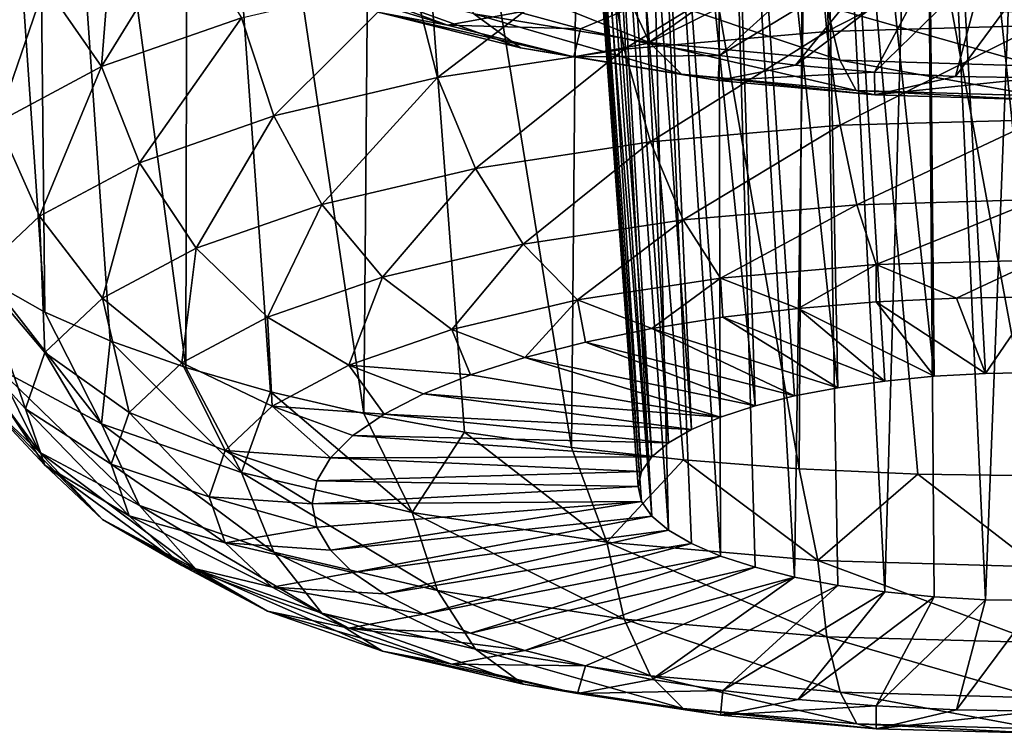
# Model space of a CAD drawing. Header units: metres. Extents: x -90 to 304, y -90 to 74.
# Tile 272 of 570: x 238.726 to 239.958, y -15.932 to -15.039. Entities that reach past the tile are written whole.
import ezdxf

# ---------------------------------------------------------------- set-up
doc = ezdxf.new("R2010")
doc.units = ezdxf.units.M
doc.layers.add('solid_21662050_350', color=7, linetype='CONTINUOUS')

msp = doc.modelspace()

# ---------------------------------------------------------------- linework, layer by layer
at = {"layer": 'solid_21662050_350'}
for points in [[(239.41658, -15.574751, 227.253632), (239.430649, -14.044295, 227.84549), (239.169403, -14.047335, 227.701874)], [(239.556747, -15.590123, 227.305206), (239.430649, -14.044295, 227.84549), (239.41658, -15.574751, 227.253632)], [(239.701767, -15.601224, 227.342438), (239.710815, -14.042376, 227.932785), (239.430649, -14.044295, 227.84549)], [(239.701767, -15.601224, 227.342438), (239.430649, -14.044295, 227.84549), (239.556747, -15.590123, 227.305206)], [(239.850067, -15.607934, 227.364944), (239.710815, -14.042376, 227.932785), (239.701767, -15.601224, 227.342438)], [(240, -15.610179, 227.372482), (240, -14.041719, 227.962021), (239.710815, -14.042376, 227.932785)], [(240, -15.610179, 227.372482), (239.710815, -14.042376, 227.932785), (239.850067, -15.607934, 227.364944)], [(238.757782, -15.405284, 226.685165), (238.743759, -14.055729, 227.262024), (238.664749, -14.058063, 227.125275)], [(238.934036, -15.474592, 226.917664), (238.937073, -14.051255, 227.505447), (238.743759, -14.055729, 227.262024)], [(238.839554, -15.441257, 226.805847), (238.743759, -14.055729, 227.262024), (238.757782, -15.405284, 226.685165)], [(238.934036, -15.474592, 226.917664), (238.743759, -14.055729, 227.262024), (238.839554, -15.441257, 226.805847)], [(239.040207, -15.504923, 227.019394), (238.937073, -14.051255, 227.505447), (238.934036, -15.474592, 226.917664)], [(239.156891, -15.531917, 227.109955), (239.169403, -14.047335, 227.701874), (238.937073, -14.051255, 227.505447)], [(239.156891, -15.531917, 227.109955), (238.937073, -14.051255, 227.505447), (239.040207, -15.504923, 227.019394)], [(239.282806, -15.555278, 227.188309), (239.169403, -14.047335, 227.701874), (239.156891, -15.531917, 227.109955)], [(239.41658, -15.574751, 227.253632), (239.169403, -14.047335, 227.701874), (239.282806, -15.555278, 227.188309)], [(238.757782, -15.405284, 226.685165), (238.664749, -14.058063, 227.125275), (238.689621, -15.367066, 226.556976)], [(239.598999, -14.069394, 226.833038), (239.720718, -14.06814, 226.919037), (239.695618, -15.73686, 226.251862)], [(239.720718, -14.06814, 226.919037), (239.75, -15.747241, 226.286682), (239.695618, -15.73686, 226.251862)], [(239.720718, -14.06814, 226.919037), (239.856827, -14.067347, 226.971832), (239.80867, -15.755507, 226.314407)], [(239.720718, -14.06814, 226.919037), (239.80867, -15.755507, 226.314407), (239.75, -15.747241, 226.286682)], [(239.856827, -14.067347, 226.971832), (239.87059, -15.761512, 226.334549), (239.80867, -15.755507, 226.314407)], [(239.856827, -14.067347, 226.971832), (240, -14.067075, 226.989609), (239.934738, -15.765157, 226.346786)], [(239.856827, -14.067347, 226.971832), (239.934738, -15.765157, 226.346786), (239.87059, -15.761512, 226.334549)], [(239.934738, -15.765157, 226.346786), (240, -14.067075, 226.989609), (240, -15.766379, 226.350876)], [(239.386917, -14.075553, 226.343704), (239.391266, -14.074662, 226.423538), (239.504272, -15.642179, 225.934265)], [(239.386917, -14.075553, 226.343704), (239.504272, -15.642179, 225.934265), (239.5, -15.623535, 225.871719)], [(239.392044, -14.076398, 226.26413), (239.386917, -14.075553, 226.343704), (239.5, -15.623535, 225.871719)], [(239.391266, -14.074662, 226.423538), (239.405045, -14.073736, 226.502151), (239.517044, -15.660507, 225.995743)], [(239.391266, -14.074662, 226.423538), (239.517044, -15.660507, 225.995743), (239.504272, -15.642179, 225.934265)], [(239.392044, -14.076398, 226.26413), (239.5, -15.623535, 225.871719), (239.504272, -15.60489, 225.809174)], [(239.406464, -14.077189, 226.186249), (239.392044, -14.076398, 226.26413), (239.504272, -15.60489, 225.809174)], [(239.405045, -14.073736, 226.502151), (239.427963, -14.072804, 226.578156), (239.517044, -15.660507, 225.995743)], [(239.406464, -14.077189, 226.186249), (239.504272, -15.60489, 225.809174), (239.517044, -15.586563, 225.747696)], [(239.429764, -14.077909, 226.111282), (239.406464, -14.077189, 226.186249), (239.517044, -15.586563, 225.747696)], [(239.427963, -14.072804, 226.578156), (239.499069, -14.070996, 226.717438), (239.538055, -15.678196, 226.055084)], [(239.427963, -14.072804, 226.578156), (239.538055, -15.678196, 226.055084), (239.517044, -15.660507, 225.995743)], [(239.429764, -14.077909, 226.111282), (239.517044, -15.586563, 225.747696), (239.538055, -15.568873, 225.688354)], [(239.461411, -14.078552, 226.04039), (239.429764, -14.077909, 226.111282), (239.538055, -15.568873, 225.688354)], [(239.461411, -14.078552, 226.04039), (239.538055, -15.568873, 225.688354), (239.566986, -15.552112, 225.632141)], [(239.500809, -14.079125, 225.974457), (239.461411, -14.078552, 226.04039), (239.566986, -15.552112, 225.632141)], [(239.499069, -14.070996, 226.717438), (239.598999, -14.069394, 226.833038), (239.603317, -15.710493, 226.163422)], [(239.499069, -14.070996, 226.717438), (239.566986, -15.694959, 226.111313), (239.538055, -15.678196, 226.055084)], [(239.499069, -14.070996, 226.717438), (239.603317, -15.710493, 226.163422), (239.566986, -15.694959, 226.111313)], [(239.500809, -14.079125, 225.974457), (239.603317, -15.536576, 225.580017), (239.646454, -15.522529, 225.532898)], [(239.599869, -14.08004, 225.860825), (239.500809, -14.079125, 225.974457), (239.646454, -15.522529, 225.532898)], [(239.500809, -14.079125, 225.974457), (239.566986, -15.552112, 225.632141), (239.603317, -15.536576, 225.580017)], [(239.598999, -14.069394, 226.833038), (239.646454, -15.724541, 226.210541), (239.603317, -15.710493, 226.163422)], [(239.598999, -14.069394, 226.833038), (239.695618, -15.73686, 226.251862), (239.646454, -15.724541, 226.210541)], [(239.599869, -14.08004, 225.860825), (239.695618, -15.510209, 225.491577), (239.75, -15.499829, 225.456757)], [(239.720734, -14.08067, 225.775787), (239.599869, -14.08004, 225.860825), (239.75, -15.499829, 225.456757)], [(239.599869, -14.08004, 225.860825), (239.646454, -15.522529, 225.532898), (239.695618, -15.510209, 225.491577)], [(239.720734, -14.08067, 225.775787), (239.80867, -15.491563, 225.429031), (239.87059, -15.485559, 225.40889)], [(239.856598, -14.081035, 225.72319), (239.720734, -14.08067, 225.775787), (239.87059, -15.485559, 225.40889)], [(239.720734, -14.08067, 225.775787), (239.75, -15.499829, 225.456757), (239.80867, -15.491563, 225.429031)], [(239.856598, -14.081035, 225.72319), (240, -15.480691, 225.392563), (240, -14.081155, 225.705399)], [(239.856598, -14.081035, 225.72319), (239.934738, -15.481913, 225.396652), (240, -15.480691, 225.392563)], [(239.856598, -14.081035, 225.72319), (239.87059, -15.485559, 225.40889), (239.934738, -15.481913, 225.396652)], [(239.736313, -15.054017, 224.658173), (239.725128, -14.926662, 224.637527), (240, -14.918928, 224.611588)], [(239.736313, -15.054017, 224.658173), (240, -14.918928, 224.611588), (240, -15.046597, 224.633286)], [(238.828522, -15.097816, 225.211655), (238.839554, -14.959521, 225.18988), (238.934036, -14.926187, 225.078064)], [(239.003738, -15.03682, 225.00705), (238.828522, -15.097816, 225.211655), (238.934036, -14.926187, 225.078064)], [(239.482742, -15.075992, 224.731888), (239.460831, -14.949567, 224.714355), (239.725128, -14.926662, 224.637527)], [(239.482742, -15.075992, 224.731888), (239.725128, -14.926662, 224.637527), (239.736313, -15.054017, 224.658173)], [(239.351273, -15.029769, 214.020096), (239.695618, -14.938836, 213.784546), (239.427979, -15.050727, 214.085358)], [(239.427979, -15.050727, 214.085358), (239.695618, -14.938836, 213.784546), (239.511887, -15.068926, 214.142044)], [(239.511887, -15.068926, 214.142044), (239.695618, -14.938836, 213.784546), (239.75, -14.949944, 213.819153)], [(239.249069, -15.111675, 224.851578), (239.217255, -14.986763, 224.839127), (239.460831, -14.949567, 224.714355)], [(239.249069, -15.111675, 224.851578), (239.460831, -14.949567, 224.714355), (239.482742, -15.075992, 224.731888)], [(239.511887, -15.068926, 214.142044), (239.75, -14.949944, 213.819153), (239.601929, -15.08414, 214.189438)], [(239.601929, -15.08414, 214.189438), (239.75, -14.949944, 213.819153), (239.80867, -14.958788, 213.846695)], [(238.828522, -15.097816, 225.211655), (238.757782, -14.995495, 225.310562), (238.839554, -14.959521, 225.18988)], [(239.248398, -14.960839, 214.542282), (239.294617, -15.032018, 214.446777), (239.51413, -15.067884, 214.558487)], [(239.482285, -14.999056, 214.661316), (239.248398, -14.960839, 214.542282), (239.51413, -15.067884, 214.558487)], [(239.601929, -15.08414, 214.189438), (239.80867, -14.958788, 213.846695), (239.696991, -15.096175, 214.226913)], [(239.696991, -15.096175, 214.226913), (239.80867, -14.958788, 213.846695), (239.87059, -14.965213, 213.866714)], [(239.696991, -15.096175, 214.226913), (239.87059, -14.965213, 213.866714), (239.795853, -15.104882, 214.254044)], [(239.795853, -15.104882, 214.254044), (239.87059, -14.965213, 213.866714), (239.934738, -14.969114, 213.87886)], [(239.031677, -14.976325, 214.035446), (239.1315, -14.997557, 213.958572), (239.261398, -15.045944, 214.109283)], [(239.176498, -15.030273, 214.203476), (239.031677, -14.976325, 214.035446), (239.261398, -15.045944, 214.109283)], [(239.795853, -15.104882, 214.254044), (239.934738, -14.969114, 213.87886), (239.897278, -15.11015, 214.270447)], [(239.897278, -15.11015, 214.270447), (239.934738, -14.969114, 213.87886), (240, -14.970422, 213.882935)], [(239.897278, -15.11015, 214.270447), (240, -14.970422, 213.882935), (240, -15.111914, 214.27594)], [(239.04425, -15.159698, 225.01268), (239.003738, -15.03682, 225.00705), (239.217255, -14.986763, 224.839127)], [(239.04425, -15.159698, 225.01268), (239.217255, -14.986763, 224.839127), (239.249069, -15.111675, 224.851578)], [(239.102219, -14.983748, 214.296432), (239.176498, -15.030273, 214.203476), (239.352982, -15.074549, 214.34137)], [(239.294617, -15.032018, 214.446777), (239.102219, -14.983748, 214.296432), (239.352982, -15.074549, 214.34137)], [(238.698334, -15.167405, 225.445084), (238.689621, -15.033713, 225.438766), (238.757782, -14.995495, 225.310562)], [(238.828522, -15.097816, 225.211655), (238.698334, -15.167405, 225.445084), (238.757782, -14.995495, 225.310562)], [(239.261398, -15.045944, 214.109283), (239.1315, -14.997557, 213.958572), (239.351273, -15.029769, 214.020096)], [(239.482285, -14.999056, 214.661316), (239.51413, -15.067884, 214.558487), (239.752304, -15.089971, 214.627274)], [(239.736069, -15.022591, 214.734619), (239.482285, -14.999056, 214.661316), (239.752304, -15.089971, 214.627274)], [(239.261398, -15.045944, 214.109283), (239.351273, -15.029769, 214.020096), (239.427979, -15.050727, 214.085358)], [(239.736069, -15.022591, 214.734619), (240, -15.097428, 214.650497), (240, -15.030537, 214.759369)], [(239.736069, -15.022591, 214.734619), (239.752304, -15.089971, 214.627274), (240, -15.097428, 214.650497)], [(238.876144, -15.218213, 225.208954), (238.828522, -15.097816, 225.211655), (239.003738, -15.03682, 225.00705)], [(238.876144, -15.218213, 225.208954), (239.003738, -15.03682, 225.00705), (239.04425, -15.159698, 225.01268)], [(239.176498, -15.030273, 214.203476), (239.261398, -15.045944, 214.109283), (239.419678, -15.085654, 214.232956)], [(239.352982, -15.074549, 214.34137), (239.176498, -15.030273, 214.203476), (239.419678, -15.085654, 214.232956)], [(239.294617, -15.032018, 214.446777), (239.352982, -15.074549, 214.34137), (239.554321, -15.107448, 214.443832)], [(239.51413, -15.067884, 214.558487), (239.294617, -15.032018, 214.446777), (239.554321, -15.107448, 214.443832)], [(239.419678, -15.085654, 214.232956), (239.261398, -15.045944, 214.109283), (239.427979, -15.050727, 214.085358)], [(239.419678, -15.085654, 214.232956), (239.427979, -15.050727, 214.085358), (239.511887, -15.068926, 214.142044)], [(239.482742, -15.075992, 224.731888), (239.736313, -15.054017, 224.658173), (239.51535, -15.191952, 224.779434)], [(239.736313, -15.054017, 224.658173), (239.75293, -15.171363, 224.710373), (239.51535, -15.191952, 224.779434)], [(239.736313, -15.054017, 224.658173), (240, -15.046597, 224.633286), (239.75293, -15.171363, 224.710373)], [(240, -15.046597, 224.633286), (240, -15.164411, 224.687042), (239.75293, -15.171363, 224.710373)], [(239.249069, -15.111675, 224.851578), (239.482742, -15.075992, 224.731888), (239.296387, -15.225388, 224.891586)], [(239.482742, -15.075992, 224.731888), (239.51535, -15.191952, 224.779434), (239.296387, -15.225388, 224.891586)], [(239.352982, -15.074549, 214.34137), (239.419678, -15.085654, 214.232956), (239.600266, -15.115162, 214.324875)], [(239.554321, -15.107448, 214.443832), (239.352982, -15.074549, 214.34137), (239.600266, -15.115162, 214.324875)], [(239.419678, -15.085654, 214.232956), (239.511887, -15.068926, 214.142044), (239.601929, -15.08414, 214.189438)], [(239.51413, -15.067884, 214.558487), (239.554321, -15.107448, 214.443832), (239.772797, -15.127707, 214.506943)], [(239.752304, -15.089971, 214.627274), (239.51413, -15.067884, 214.558487), (239.772797, -15.127707, 214.506943)], [(239.600266, -15.115162, 214.324875), (239.419678, -15.085654, 214.232956), (239.601929, -15.08414, 214.189438)], [(239.600266, -15.115162, 214.324875), (239.601929, -15.08414, 214.189438), (239.696991, -15.096175, 214.226913)], [(239.752304, -15.089971, 214.627274), (240, -15.134547, 214.528244), (240, -15.097428, 214.650497)], [(239.752304, -15.089971, 214.627274), (239.772797, -15.127707, 214.506943), (240, -15.134547, 214.528244)], [(238.751236, -15.284973, 225.432907), (238.698334, -15.167405, 225.445084), (238.828522, -15.097816, 225.211655)], [(238.751236, -15.284973, 225.432907), (238.828522, -15.097816, 225.211655), (238.876144, -15.218213, 225.208954)], [(239.600266, -15.115162, 214.324875), (239.696991, -15.096175, 214.226913), (239.795853, -15.104882, 214.254044)], [(239.04425, -15.159698, 225.01268), (239.249069, -15.111675, 224.851578), (239.104477, -15.270384, 225.042526)], [(239.249069, -15.111675, 224.851578), (239.296387, -15.225388, 224.891586), (239.104477, -15.270384, 225.042526)], [(239.554321, -15.107448, 214.443832), (239.600266, -15.115162, 214.324875), (239.796219, -15.133333, 214.38147)], [(239.772797, -15.127707, 214.506943), (239.554321, -15.107448, 214.443832), (239.796219, -15.133333, 214.38147)], [(239.796219, -15.133333, 214.38147), (239.600266, -15.115162, 214.324875), (239.795853, -15.104882, 214.254044)], [(239.796219, -15.133333, 214.38147), (239.795853, -15.104882, 214.254044), (239.897278, -15.11015, 214.270447)], [(239.796219, -15.133333, 214.38147), (239.897278, -15.11015, 214.270447), (240, -15.111914, 214.27594)], [(239.796219, -15.133333, 214.38147), (240, -15.111914, 214.27594), (240, -15.139468, 214.400574)], [(239.772797, -15.127707, 214.506943), (240, -15.139468, 214.400574), (240, -15.134547, 214.528244)], [(239.772797, -15.127707, 214.506943), (239.796219, -15.133333, 214.38147), (240, -15.139468, 214.400574)], [(238.876144, -15.218213, 225.208954), (239.04425, -15.159698, 225.01268), (238.946976, -15.325212, 225.22644)], [(239.04425, -15.159698, 225.01268), (239.104477, -15.270384, 225.042526), (238.946976, -15.325212, 225.22644)], [(239.75293, -15.171363, 224.710373), (240, -15.164411, 224.687042), (239.77388, -15.270827, 224.790604)], [(240, -15.164411, 224.687042), (240, -15.264464, 224.769272), (239.77388, -15.270827, 224.790604)], [(238.674332, -15.357412, 225.675888), (238.698334, -15.167405, 225.445084), (238.751236, -15.284973, 225.432907)], [(239.51535, -15.191952, 224.779434), (239.75293, -15.171363, 224.710373), (239.556442, -15.289671, 224.853821)], [(239.75293, -15.171363, 224.710373), (239.77388, -15.270827, 224.790604), (239.556442, -15.289671, 224.853821)], [(239.296387, -15.225388, 224.891586), (239.51535, -15.191952, 224.779434), (239.356049, -15.320271, 224.956467)], [(239.51535, -15.191952, 224.779434), (239.556442, -15.289671, 224.853821), (239.356049, -15.320271, 224.956467)], [(238.751236, -15.284973, 225.432907), (238.876144, -15.218213, 225.208954), (238.829941, -15.387764, 225.436279)], [(238.876144, -15.218213, 225.208954), (238.946976, -15.325212, 225.22644), (238.829941, -15.387764, 225.436279)], [(239.104477, -15.270384, 225.042526), (239.296387, -15.225388, 224.891586), (239.180405, -15.361453, 225.094604)], [(239.296387, -15.225388, 224.891586), (239.356049, -15.320271, 224.956467), (239.180405, -15.361453, 225.094604)], [(238.946976, -15.325212, 225.22644), (239.104477, -15.270384, 225.042526), (239.036255, -15.411633, 225.262924)], [(239.104477, -15.270384, 225.042526), (239.180405, -15.361453, 225.094604), (239.036255, -15.411633, 225.262924)], [(239.556442, -15.289671, 224.853821), (239.77388, -15.270827, 224.790604), (239.603271, -15.362593, 224.950043)], [(239.77388, -15.270827, 224.790604), (239.797745, -15.345738, 224.893509), (239.603271, -15.362593, 224.950043)], [(239.77388, -15.270827, 224.790604), (240, -15.264464, 224.769272), (239.797745, -15.345738, 224.893509)], [(240, -15.264464, 224.769272), (240, -15.340048, 224.87442), (239.797745, -15.345738, 224.893509)], [(238.674332, -15.357412, 225.675888), (238.751236, -15.284973, 225.432907), (238.757874, -15.455638, 225.663956)], [(238.751236, -15.284973, 225.432907), (238.829941, -15.387764, 225.436279), (238.757874, -15.455638, 225.663956)], [(239.356049, -15.320271, 224.956467), (239.556442, -15.289671, 224.853821), (239.424026, -15.389963, 225.041855)], [(239.556442, -15.289671, 224.853821), (239.603271, -15.362593, 224.950043), (239.424026, -15.389963, 225.041855)], [(238.829941, -15.387764, 225.436279), (238.946976, -15.325212, 225.22644), (238.929138, -15.468882, 225.454971)], [(238.946976, -15.325212, 225.22644), (239.036255, -15.411633, 225.262924), (238.929138, -15.468882, 225.454971)], [(239.180405, -15.361453, 225.094604), (239.356049, -15.320271, 224.956467), (239.266922, -15.426797, 225.165421)], [(239.356049, -15.320271, 224.956467), (239.424026, -15.389963, 225.041855), (239.266922, -15.426797, 225.165421)], [(239.603271, -15.362593, 224.950043), (239.797745, -15.345738, 224.893509), (239.700211, -15.400611, 225.044144)], [(239.797745, -15.345738, 224.893509), (239.798019, -15.392561, 225.017151), (239.700211, -15.400611, 225.044144)], [(239.797745, -15.345738, 224.893509), (240, -15.340048, 224.87442), (239.898376, -15.38769, 225.000809)], [(239.797745, -15.345738, 224.893509), (239.898376, -15.38769, 225.000809), (239.798019, -15.392561, 225.017151)], [(240, -15.340048, 224.87442), (240, -15.386059, 224.995331), (239.898376, -15.38769, 225.000809)], [(238.648361, -15.432746, 225.928589), (238.674332, -15.357412, 225.675888), (238.733536, -15.526224, 225.900726)], [(238.674332, -15.357412, 225.675888), (238.757874, -15.455638, 225.663956), (238.733536, -15.526224, 225.900726)], [(239.036255, -15.411633, 225.262924), (239.180405, -15.361453, 225.094604), (239.138, -15.471679, 225.315964)], [(239.180405, -15.361453, 225.094604), (239.266922, -15.426797, 225.165421), (239.138, -15.471679, 225.315964)], [(238.828522, -15.545062, 226.711914), (238.757782, -15.405284, 226.685165), (238.689621, -15.367066, 226.556976)], [(238.698334, -15.475473, 226.47847), (238.828522, -15.545062, 226.711914), (238.689621, -15.367066, 226.556976)], [(239.424026, -15.389963, 225.041855), (239.603271, -15.362593, 224.950043), (239.517075, -15.425807, 225.128662)], [(239.603271, -15.362593, 224.950043), (239.606155, -15.41174, 225.081482), (239.517075, -15.425807, 225.128662)], [(239.603271, -15.362593, 224.950043), (239.700211, -15.400611, 225.044144), (239.606155, -15.41174, 225.081482)], [(239.898376, -15.38769, 225.000809), (240, -15.386059, 224.995331), (239.934738, -15.481913, 225.396652)], [(240, -15.386059, 224.995331), (240, -15.480691, 225.392563), (239.934738, -15.481913, 225.396652)], [(238.757874, -15.455638, 225.663956), (238.829941, -15.387764, 225.436279), (238.86319, -15.531001, 225.663345)], [(238.829941, -15.387764, 225.436279), (238.929138, -15.468882, 225.454971), (238.86319, -15.531001, 225.663345)], [(239.266922, -15.426797, 225.165421), (239.424026, -15.389963, 225.041855), (239.358154, -15.462012, 225.250122)], [(239.424026, -15.389963, 225.041855), (239.434052, -15.442635, 225.18512), (239.358154, -15.462012, 225.250122)], [(239.424026, -15.389963, 225.041855), (239.517075, -15.425807, 225.128662), (239.434052, -15.442635, 225.18512)], [(239.700211, -15.400611, 225.044144), (239.798019, -15.392561, 225.017151), (239.87059, -15.485559, 225.40889)], [(239.798019, -15.392561, 225.017151), (239.898376, -15.38769, 225.000809), (239.934738, -15.481913, 225.396652)], [(239.798019, -15.392561, 225.017151), (239.934738, -15.481913, 225.396652), (239.87059, -15.485559, 225.40889)], [(238.751251, -15.58052, 226.424286), (238.698334, -15.475473, 226.47847), (238.618149, -15.399965, 226.225189)], [(238.751251, -15.58052, 226.424286), (238.618149, -15.399965, 226.225189), (238.674332, -15.50808, 226.181305)], [(238.828522, -15.545062, 226.711914), (238.839554, -15.441257, 226.805847), (238.757782, -15.405284, 226.685165)], [(238.929138, -15.468882, 225.454971), (239.036255, -15.411633, 225.262924), (239.042191, -15.522884, 225.487732)], [(239.036255, -15.411633, 225.262924), (239.138, -15.471679, 225.315964), (239.042191, -15.522884, 225.487732)], [(239.517075, -15.425807, 225.128662), (239.606155, -15.41174, 225.081482), (239.75, -15.499829, 225.456757)], [(239.606155, -15.41174, 225.081482), (239.700211, -15.400611, 225.044144), (239.80867, -15.491563, 225.429031)], [(239.606155, -15.41174, 225.081482), (239.80867, -15.491563, 225.429031), (239.75, -15.499829, 225.456757)], [(239.700211, -15.400611, 225.044144), (239.87059, -15.485559, 225.40889), (239.80867, -15.491563, 225.429031)], [(238.648361, -15.432746, 225.928589), (238.733536, -15.526224, 225.900726), (238.757874, -15.596811, 226.137512)], [(238.674332, -15.50808, 226.181305), (238.648361, -15.432746, 225.928589), (238.757874, -15.596811, 226.137512)], [(239.138, -15.471679, 225.315964), (239.266922, -15.426797, 225.165421), (239.290329, -15.483696, 225.322845)], [(239.266922, -15.426797, 225.165421), (239.358154, -15.462012, 225.250122), (239.290329, -15.483696, 225.322845)], [(239.434052, -15.442635, 225.18512), (239.517075, -15.425807, 225.128662), (239.695618, -15.510209, 225.491577)], [(239.517075, -15.425807, 225.128662), (239.75, -15.499829, 225.456757), (239.695618, -15.510209, 225.491577)], [(238.828522, -15.545062, 226.711914), (239.003738, -15.606057, 226.916519), (238.839554, -15.441257, 226.805847)], [(239.003738, -15.606057, 226.916519), (238.934036, -15.474592, 226.917664), (238.839554, -15.441257, 226.805847)], [(239.358154, -15.462012, 225.250122), (239.434052, -15.442635, 225.18512), (239.646454, -15.522529, 225.532898)], [(239.434052, -15.442635, 225.18512), (239.695618, -15.510209, 225.491577), (239.646454, -15.522529, 225.532898)], [(238.733536, -15.526224, 225.900726), (238.757874, -15.455638, 225.663956), (238.840912, -15.595603, 225.880051)], [(238.757874, -15.455638, 225.663956), (238.86319, -15.531001, 225.663345), (238.840912, -15.595603, 225.880051)], [(238.86319, -15.531001, 225.663345), (238.929138, -15.468882, 225.454971), (238.9832, -15.578445, 225.674118)], [(238.929138, -15.468882, 225.454971), (239.042191, -15.522884, 225.487732), (238.9832, -15.578445, 225.674118)], [(239.042191, -15.522884, 225.487732), (239.138, -15.471679, 225.315964), (239.18219, -15.532865, 225.487778)], [(239.138, -15.471679, 225.315964), (239.290329, -15.483696, 225.322845), (239.23143, -15.507413, 225.402405)], [(239.138, -15.471679, 225.315964), (239.23143, -15.507413, 225.402405), (239.18219, -15.532865, 225.487778)], [(239.290329, -15.483696, 225.322845), (239.358154, -15.462012, 225.250122), (239.603317, -15.536576, 225.580017)], [(239.358154, -15.462012, 225.250122), (239.646454, -15.522529, 225.532898), (239.603317, -15.536576, 225.580017)], [(238.876144, -15.64728, 226.648239), (238.828522, -15.545062, 226.711914), (238.698334, -15.475473, 226.47847)], [(238.876144, -15.64728, 226.648239), (238.698334, -15.475473, 226.47847), (238.751251, -15.58052, 226.424286)], [(239.003738, -15.606057, 226.916519), (239.040207, -15.504923, 227.019394), (238.934036, -15.474592, 226.917664)], [(239.23143, -15.507413, 225.402405), (239.290329, -15.483696, 225.322845), (239.603317, -15.536576, 225.580017)], [(238.674332, -15.50808, 226.181305), (238.757874, -15.596811, 226.137512), (238.829941, -15.664684, 226.365189)], [(238.751251, -15.58052, 226.424286), (238.674332, -15.50808, 226.181305), (238.829941, -15.664684, 226.365189)], [(239.003738, -15.606057, 226.916519), (239.217255, -15.656115, 227.084427), (239.040207, -15.504923, 227.019394)], [(239.217255, -15.656115, 227.084427), (239.156891, -15.531917, 227.109955), (239.040207, -15.504923, 227.019394)], [(239.18219, -15.532865, 225.487778), (239.23143, -15.507413, 225.402405), (239.566986, -15.552112, 225.632141)], [(239.23143, -15.507413, 225.402405), (239.603317, -15.536576, 225.580017), (239.566986, -15.552112, 225.632141)], [(238.733536, -15.526224, 225.900726), (238.840912, -15.595603, 225.880051), (238.86319, -15.660205, 226.096756)], [(238.757874, -15.596811, 226.137512), (238.733536, -15.526224, 225.900726), (238.86319, -15.660205, 226.096756)], [(238.840912, -15.595603, 225.880051), (238.86319, -15.531001, 225.663345), (238.963272, -15.636227, 225.867935)], [(238.86319, -15.531001, 225.663345), (238.9832, -15.578445, 225.674118), (238.963272, -15.636227, 225.867935)], [(238.9832, -15.578445, 225.674118), (239.042191, -15.522884, 225.487732), (239.115051, -15.587675, 225.671646)], [(239.042191, -15.522884, 225.487732), (239.18219, -15.532865, 225.487778), (239.143234, -15.559731, 225.577911)], [(239.042191, -15.522884, 225.487732), (239.143234, -15.559731, 225.577911), (239.115051, -15.587675, 225.671646)], [(239.143234, -15.559731, 225.577911), (239.18219, -15.532865, 225.487778), (239.538055, -15.568873, 225.688354)], [(239.217255, -15.656115, 227.084427), (239.282806, -15.555278, 227.188309), (239.156891, -15.531917, 227.109955)], [(239.18219, -15.532865, 225.487778), (239.566986, -15.552112, 225.632141), (239.538055, -15.568873, 225.688354)], [(239.04425, -15.705795, 226.844513), (239.003738, -15.606057, 226.916519), (238.828522, -15.545062, 226.711914)], [(239.04425, -15.705795, 226.844513), (238.828522, -15.545062, 226.711914), (238.876144, -15.64728, 226.648239)], [(239.217255, -15.656115, 227.084427), (239.460831, -15.693311, 227.209198), (239.282806, -15.555278, 227.188309)], [(239.460831, -15.693311, 227.209198), (239.41658, -15.574751, 227.253632), (239.282806, -15.555278, 227.188309)], [(239.115051, -15.587675, 225.671646), (239.143234, -15.559731, 225.577911), (239.517044, -15.586563, 225.747696)], [(239.143234, -15.559731, 225.577911), (239.538055, -15.568873, 225.688354), (239.517044, -15.586563, 225.747696)], [(238.751251, -15.58052, 226.424286), (238.829941, -15.664684, 226.365189), (238.946976, -15.727238, 226.575012)], [(238.876144, -15.64728, 226.648239), (238.751251, -15.58052, 226.424286), (238.946976, -15.727238, 226.575012)], [(238.963272, -15.636227, 225.867935), (238.9832, -15.578445, 225.674118), (239.0923, -15.645379, 225.865204)], [(238.9832, -15.578445, 225.674118), (239.115051, -15.587675, 225.671646), (239.098007, -15.616344, 225.767807)], [(238.9832, -15.578445, 225.674118), (239.098007, -15.616344, 225.767807), (239.0923, -15.645379, 225.865204)], [(239.460831, -15.693311, 227.209198), (239.556747, -15.590123, 227.305206), (239.41658, -15.574751, 227.253632)], [(238.840912, -15.595603, 225.880051), (238.963272, -15.636227, 225.867935), (238.9832, -15.694009, 226.061768)], [(238.86319, -15.660205, 226.096756), (238.840912, -15.595603, 225.880051), (238.9832, -15.694009, 226.061768)], [(239.098007, -15.616344, 225.767807), (239.115051, -15.587675, 225.671646), (239.504272, -15.60489, 225.809174)], [(239.115051, -15.587675, 225.671646), (239.517044, -15.586563, 225.747696), (239.504272, -15.60489, 225.809174)], [(239.460831, -15.693311, 227.209198), (239.725128, -15.716216, 227.286026), (239.556747, -15.590123, 227.305206)], [(239.725128, -15.716216, 227.286026), (239.701767, -15.601224, 227.342438), (239.556747, -15.590123, 227.305206)], [(238.757874, -15.596811, 226.137512), (238.86319, -15.660205, 226.096756), (238.929138, -15.722323, 226.30513)], [(238.829941, -15.664684, 226.365189), (238.757874, -15.596811, 226.137512), (238.929138, -15.722323, 226.30513)], [(239.249069, -15.753818, 227.005615), (239.217255, -15.656115, 227.084427), (239.003738, -15.606057, 226.916519)], [(239.249069, -15.753818, 227.005615), (239.003738, -15.606057, 226.916519), (239.04425, -15.705795, 226.844513)], [(239.098007, -15.616344, 225.767807), (239.504272, -15.60489, 225.809174), (239.5, -15.623535, 225.871719)], [(239.725128, -15.716216, 227.286026), (239.850067, -15.607934, 227.364944), (239.701767, -15.601224, 227.342438)], [(239.725128, -15.716216, 227.286026), (240, -15.72395, 227.311981), (239.850067, -15.607934, 227.364944)], [(240, -15.72395, 227.311981), (240, -15.610179, 227.372482), (239.850067, -15.607934, 227.364944)], [(239.0923, -15.645379, 225.865204), (239.098007, -15.616344, 225.767807), (239.5, -15.623535, 225.871719)], [(239.0923, -15.645379, 225.865204), (239.5, -15.623535, 225.871719), (239.504272, -15.642179, 225.934265)], [(238.963272, -15.636227, 225.867935), (239.0923, -15.645379, 225.865204), (239.098007, -15.674414, 225.962601)], [(238.9832, -15.694009, 226.061768), (238.963272, -15.636227, 225.867935), (239.098007, -15.674414, 225.962601)], [(239.098007, -15.674414, 225.962601), (239.0923, -15.645379, 225.865204), (239.504272, -15.642179, 225.934265)], [(239.115051, -15.703083, 226.058777), (239.098007, -15.674414, 225.962601), (239.504272, -15.642179, 225.934265)], [(239.115051, -15.703083, 226.058777), (239.504272, -15.642179, 225.934265), (239.517044, -15.660507, 225.995743)], [(238.876144, -15.64728, 226.648239), (238.946976, -15.727238, 226.575012), (239.104477, -15.782065, 226.758926)], [(239.04425, -15.705795, 226.844513), (238.876144, -15.64728, 226.648239), (239.104477, -15.782065, 226.758926)], [(239.482742, -15.789501, 227.125305), (239.460831, -15.693311, 227.209198), (239.217255, -15.656115, 227.084427)], [(239.482742, -15.789501, 227.125305), (239.217255, -15.656115, 227.084427), (239.249069, -15.753818, 227.005615)], [(238.829941, -15.664684, 226.365189), (238.929138, -15.722323, 226.30513), (239.036255, -15.779573, 226.497162)], [(238.946976, -15.727238, 226.575012), (238.829941, -15.664684, 226.365189), (239.036255, -15.779573, 226.497162)], [(238.86319, -15.660205, 226.096756), (238.9832, -15.694009, 226.061768), (239.042191, -15.74957, 226.248138)], [(238.929138, -15.722323, 226.30513), (238.86319, -15.660205, 226.096756), (239.042191, -15.74957, 226.248138)], [(239.143234, -15.731027, 226.152512), (239.115051, -15.703083, 226.058777), (239.517044, -15.660507, 225.995743)], [(239.143234, -15.731027, 226.152512), (239.517044, -15.660507, 225.995743), (239.538055, -15.678196, 226.055084)], [(238.9832, -15.694009, 226.061768), (239.098007, -15.674414, 225.962601), (239.115051, -15.703083, 226.058777)], [(239.18219, -15.757894, 226.24263), (239.143234, -15.731027, 226.152512), (239.538055, -15.678196, 226.055084)], [(239.18219, -15.757894, 226.24263), (239.538055, -15.678196, 226.055084), (239.566986, -15.694959, 226.111313)], [(238.9832, -15.694009, 226.061768), (239.115051, -15.703083, 226.058777), (239.143234, -15.731027, 226.152512)], [(239.042191, -15.74957, 226.248138), (238.9832, -15.694009, 226.061768), (239.143234, -15.731027, 226.152512)], [(239.23143, -15.783345, 226.328003), (239.18219, -15.757894, 226.24263), (239.566986, -15.694959, 226.111313)], [(239.23143, -15.783345, 226.328003), (239.566986, -15.694959, 226.111313), (239.603317, -15.710493, 226.163422)], [(239.736313, -15.811476, 227.19902), (239.725128, -15.716216, 227.286026), (239.460831, -15.693311, 227.209198)], [(239.736313, -15.811476, 227.19902), (239.460831, -15.693311, 227.209198), (239.482742, -15.789501, 227.125305)], [(239.04425, -15.705795, 226.844513), (239.104477, -15.782065, 226.758926), (239.296387, -15.827062, 226.909866)], [(239.249069, -15.753818, 227.005615), (239.04425, -15.705795, 226.844513), (239.296387, -15.827062, 226.909866)], [(239.290329, -15.807062, 226.407562), (239.23143, -15.783345, 226.328003), (239.603317, -15.710493, 226.163422)], [(239.290329, -15.807062, 226.407562), (239.603317, -15.710493, 226.163422), (239.646454, -15.724541, 226.210541)], [(240, -15.818895, 227.223907), (240, -15.72395, 227.311981), (239.725128, -15.716216, 227.286026)], [(239.736313, -15.811476, 227.19902), (240, -15.818895, 227.223907), (239.725128, -15.716216, 227.286026)], [(238.929138, -15.722323, 226.30513), (239.042191, -15.74957, 226.248138), (239.138, -15.800776, 226.419907)], [(239.036255, -15.779573, 226.497162), (238.929138, -15.722323, 226.30513), (239.138, -15.800776, 226.419907)], [(238.946976, -15.727238, 226.575012), (239.036255, -15.779573, 226.497162), (239.180405, -15.829753, 226.665482)], [(239.104477, -15.782065, 226.758926), (238.946976, -15.727238, 226.575012), (239.180405, -15.829753, 226.665482)], [(239.042191, -15.74957, 226.248138), (239.143234, -15.731027, 226.152512), (239.18219, -15.757894, 226.24263)], [(239.358154, -15.828746, 226.480301), (239.290329, -15.807062, 226.407562), (239.646454, -15.724541, 226.210541)], [(239.358154, -15.828746, 226.480301), (239.646454, -15.724541, 226.210541), (239.695618, -15.73686, 226.251862)], [(239.434052, -15.848124, 226.545303), (239.358154, -15.828746, 226.480301), (239.695618, -15.73686, 226.251862)], [(239.517075, -15.864951, 226.601746), (239.434052, -15.848124, 226.545303), (239.695618, -15.73686, 226.251862)], [(239.517075, -15.864951, 226.601746), (239.695618, -15.73686, 226.251862), (239.75, -15.747241, 226.286682)], [(239.042191, -15.74957, 226.248138), (239.18219, -15.757894, 226.24263), (239.23143, -15.783345, 226.328003)], [(239.138, -15.800776, 226.419907), (239.042191, -15.74957, 226.248138), (239.23143, -15.783345, 226.328003)], [(239.249069, -15.753818, 227.005615), (239.296387, -15.827062, 226.909866), (239.51535, -15.860497, 227.022018)], [(239.482742, -15.789501, 227.125305), (239.249069, -15.753818, 227.005615), (239.51535, -15.860497, 227.022018)], [(239.606155, -15.879018, 226.648941), (239.517075, -15.864951, 226.601746), (239.75, -15.747241, 226.286682)], [(239.606155, -15.879018, 226.648941), (239.75, -15.747241, 226.286682), (239.80867, -15.755507, 226.314407)], [(239.700211, -15.890146, 226.686264), (239.606155, -15.879018, 226.648941), (239.80867, -15.755507, 226.314407)], [(239.700211, -15.890146, 226.686264), (239.80867, -15.755507, 226.314407), (239.87059, -15.761512, 226.334549)], [(239.798019, -15.898197, 226.713272), (239.700211, -15.890146, 226.686264), (239.87059, -15.761512, 226.334549)], [(239.798019, -15.898197, 226.713272), (239.87059, -15.761512, 226.334549), (239.934738, -15.765157, 226.346786)], [(239.898376, -15.903069, 226.729614), (239.798019, -15.898197, 226.713272), (239.934738, -15.765157, 226.346786)], [(239.898376, -15.903069, 226.729614), (239.934738, -15.765157, 226.346786), (240, -15.766379, 226.350876)], [(240, -15.904698, 226.735077), (239.898376, -15.903069, 226.729614), (240, -15.766379, 226.350876)], [(239.036255, -15.779573, 226.497162), (239.138, -15.800776, 226.419907), (239.266922, -15.845657, 226.57045)], [(239.180405, -15.829753, 226.665482), (239.036255, -15.779573, 226.497162), (239.266922, -15.845657, 226.57045)], [(239.104477, -15.782065, 226.758926), (239.180405, -15.829753, 226.665482), (239.356049, -15.870934, 226.803619)], [(239.296387, -15.827062, 226.909866), (239.104477, -15.782065, 226.758926), (239.356049, -15.870934, 226.803619)], [(239.138, -15.800776, 226.419907), (239.23143, -15.783345, 226.328003), (239.290329, -15.807062, 226.407562)], [(239.482742, -15.789501, 227.125305), (239.51535, -15.860497, 227.022018), (239.75293, -15.881086, 227.091095)], [(239.736313, -15.811476, 227.19902), (239.482742, -15.789501, 227.125305), (239.75293, -15.881086, 227.091095)], [(239.138, -15.800776, 226.419907), (239.290329, -15.807062, 226.407562), (239.358154, -15.828746, 226.480301)], [(239.266922, -15.845657, 226.57045), (239.138, -15.800776, 226.419907), (239.358154, -15.828746, 226.480301)], [(239.736313, -15.811476, 227.19902), (239.75293, -15.881086, 227.091095), (240, -15.888039, 227.11441)], [(239.736313, -15.811476, 227.19902), (240, -15.888039, 227.11441), (240, -15.818895, 227.223907)], [(239.180405, -15.829753, 226.665482), (239.266922, -15.845657, 226.57045), (239.424026, -15.882491, 226.694016)], [(239.356049, -15.870934, 226.803619), (239.180405, -15.829753, 226.665482), (239.424026, -15.882491, 226.694016)], [(239.266922, -15.845657, 226.57045), (239.358154, -15.828746, 226.480301), (239.434052, -15.848124, 226.545303)], [(239.296387, -15.827062, 226.909866), (239.356049, -15.870934, 226.803619), (239.556442, -15.901534, 226.906281)], [(239.51535, -15.860497, 227.022018), (239.296387, -15.827062, 226.909866), (239.556442, -15.901534, 226.906281)], [(239.424026, -15.882491, 226.694016), (239.266922, -15.845657, 226.57045), (239.434052, -15.848124, 226.545303)], [(239.424026, -15.882491, 226.694016), (239.434052, -15.848124, 226.545303), (239.517075, -15.864951, 226.601746)], [(239.424026, -15.882491, 226.694016), (239.517075, -15.864951, 226.601746), (239.606155, -15.879018, 226.648941)], [(239.51535, -15.860497, 227.022018), (239.556442, -15.901534, 226.906281), (239.77388, -15.920378, 226.969482)], [(239.75293, -15.881086, 227.091095), (239.51535, -15.860497, 227.022018), (239.77388, -15.920378, 226.969482)], [(239.356049, -15.870934, 226.803619), (239.424026, -15.882491, 226.694016), (239.603271, -15.909861, 226.785828)], [(239.556442, -15.901534, 226.906281), (239.356049, -15.870934, 226.803619), (239.603271, -15.909861, 226.785828)], [(239.603271, -15.909861, 226.785828), (239.424026, -15.882491, 226.694016), (239.606155, -15.879018, 226.648941)], [(239.603271, -15.909861, 226.785828), (239.606155, -15.879018, 226.648941), (239.700211, -15.890146, 226.686264)], [(239.603271, -15.909861, 226.785828), (239.700211, -15.890146, 226.686264), (239.798019, -15.898197, 226.713272)], [(239.75293, -15.881086, 227.091095), (239.77388, -15.920378, 226.969482), (240, -15.926741, 226.990829)], [(239.75293, -15.881086, 227.091095), (240, -15.926741, 226.990829), (240, -15.888039, 227.11441)], [(239.556442, -15.901534, 226.906281), (239.603271, -15.909861, 226.785828), (239.797745, -15.926715, 226.842361)], [(239.77388, -15.920378, 226.969482), (239.556442, -15.901534, 226.906281), (239.797745, -15.926715, 226.842361)], [(239.797745, -15.926715, 226.842361), (239.603271, -15.909861, 226.785828), (239.798019, -15.898197, 226.713272)], [(239.797745, -15.926715, 226.842361), (239.798019, -15.898197, 226.713272), (239.898376, -15.903069, 226.729614)], [(239.797745, -15.926715, 226.842361), (239.898376, -15.903069, 226.729614), (240, -15.904698, 226.735077)], [(240, -15.932406, 226.86145), (239.797745, -15.926715, 226.842361), (240, -15.904698, 226.735077)], [(239.77388, -15.920378, 226.969482), (239.797745, -15.926715, 226.842361), (240, -15.932406, 226.86145)], [(239.77388, -15.920378, 226.969482), (240, -15.932406, 226.86145), (240, -15.926741, 226.990829)]]:
    msp.add_3dface(points, dxfattribs=at)

doc.saveas('drawing.dxf')
